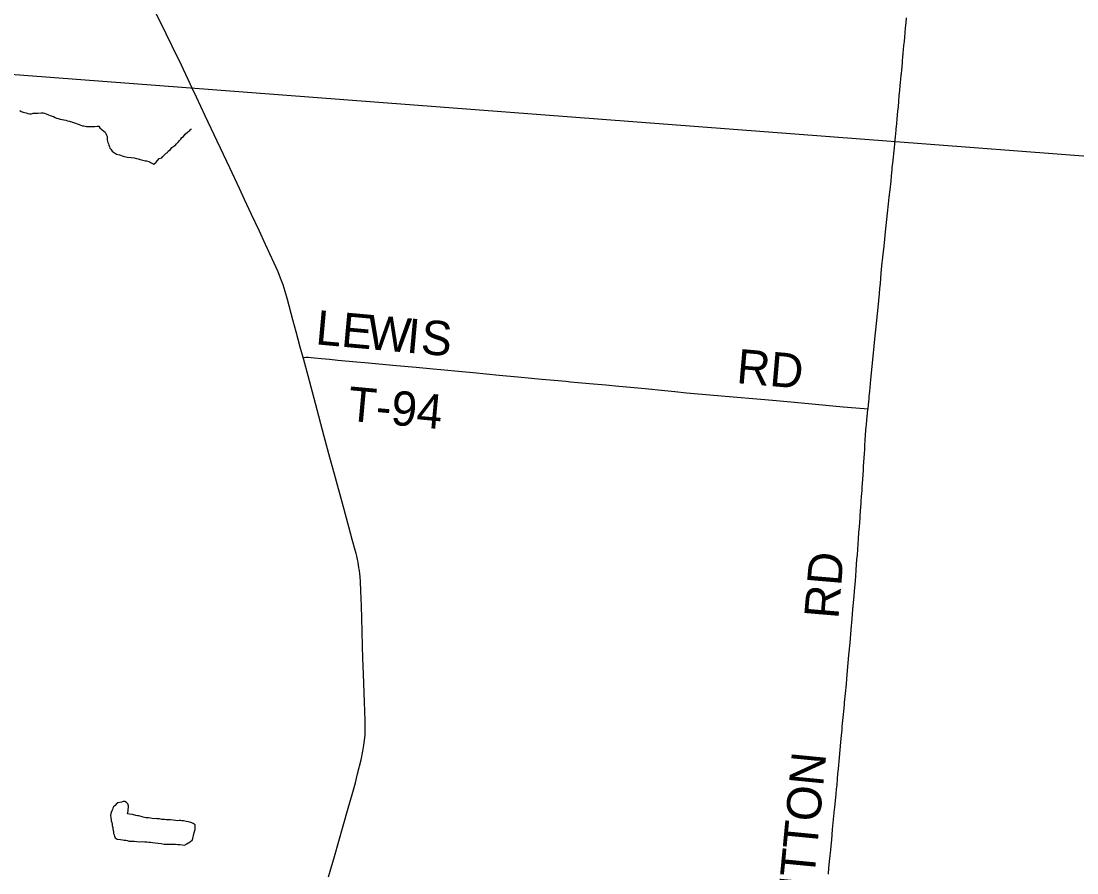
# Model space of a CAD drawing. Extents: x -49 to -8.2, y 9.4 to 23.5.
# Drawn here: x -12.253 to -11.38, y 10.579 to 11.284 of the extents above; entities that cross this region are included whole.
import ezdxf

# ---------------------------------------------------------------- set-up
doc = ezdxf.new("R2010")
doc.units = 0
for name, color, linetype in [('GM_X_Minor_Lake', 7, 'Continuous'), ('GM_X_Minor_River', 7, 'Continuous'), ('GM_X_State_Route', 7, 'Continuous'), ('GM_X_Township', 7, 'Continuous'), ('GM_X_Township_Road', 7, 'Continuous'), ('GM_X_Township_Road_Text', 7, 'Continuous')]:
    doc.layers.add(name, color=color, linetype=linetype)

msp = doc.modelspace()

# ---------------------------------------------------------------- linework, layer by layer
at = {"layer": 'GM_X_Minor_Lake'}
for points in [[(-12.17349, 10.63728), (-12.17485, 10.63616), (-12.17582, 10.63523), (-12.17698, 10.63392), (-12.17758, 10.63279), (-12.17778, 10.63184), (-12.17838, 10.63071), (-12.17897, 10.62939), (-12.17918, 10.62844), (-12.17941, 10.62654), (-12.17923, 10.62559), (-12.17891, 10.62235), (-12.17855, 10.6212), (-12.1782, 10.61967), (-12.17803, 10.61871), (-12.17768, 10.61699), (-12.1777, 10.61585), (-12.17734, 10.61451), (-12.17717, 10.61356), (-12.177, 10.61203), (-12.17645, 10.61088), (-12.1761, 10.60973), (-12.17555, 10.60839), (-12.17404, 10.60741), (-12.17138, 10.60698), (-12.16967, 10.60676), (-12.16815, 10.60635), (-12.16682, 10.60633), (-12.16567, 10.60631), (-12.16416, 10.60571), (-12.16206, 10.60567), (-12.15997, 10.60563), (-12.15788, 10.6054), (-12.15559, 10.60517), (-12.15349, 10.60532), (-12.15121, 10.60509), (-12.1495, 10.60506), (-12.14798, 10.60484), (-12.14645, 10.60481), (-12.14474, 10.60459), (-12.14265, 10.60417), (-12.14018, 10.60394), (-12.13771, 10.6037), (-12.13524, 10.60327), (-12.13257, 10.60322), (-12.13009, 10.60318), (-12.12838, 10.60315), (-12.1259, 10.60329), (-12.124, 10.60288), (-12.12228, 10.60285), (-12.11829, 10.60239), (-12.11636, 10.6035), (-12.1154, 10.60424), (-12.11444, 10.6046), (-12.11309, 10.60553), (-12.11212, 10.60608), (-12.11133, 10.60778), (-12.11111, 10.60911), (-12.1109, 10.61025), (-12.11068, 10.61177), (-12.11008, 10.61366), (-12.10966, 10.61536), (-12.10964, 10.6167), (-12.10942, 10.61821), (-12.1094, 10.61917), (-12.1111, 10.62034), (-12.11223, 10.62074), (-12.11318, 10.62095), (-12.11508, 10.62155), (-12.11698, 10.62197), (-12.11906, 10.62239), (-12.12059, 10.62242), (-12.12173, 10.62263), (-12.12287, 10.62265), (-12.1244, 10.62249), (-12.12592, 10.6227), (-12.12782, 10.62293), (-12.12991, 10.62316), (-12.1322, 10.6232), (-12.13353, 10.62322), (-12.13487, 10.62344), (-12.1362, 10.62365), (-12.13715, 10.62367), (-12.13905, 10.62409), (-12.14, 10.6241), (-12.14095, 10.62412), (-12.1419, 10.62433), (-12.14324, 10.62416), (-12.14514, 10.62439), (-12.14647, 10.6246), (-12.14818, 10.62483), (-12.15046, 10.62506), (-12.15255, 10.62548), (-12.15426, 10.62608), (-12.15615, 10.62649), (-12.15711, 10.62651), (-12.15863, 10.62692), (-12.16128, 10.62773), (-12.16394, 10.62797), (-12.16546, 10.62819), (-12.16525, 10.62933)], [(-12.16525, 10.62933), (-12.16485, 10.63065), (-12.16482, 10.63217), (-12.1646, 10.6335), (-12.16458, 10.63483), (-12.16512, 10.63637), (-12.16643, 10.63772), (-12.16756, 10.63831), (-12.16909, 10.63834), (-12.17043, 10.63799), (-12.17349, 10.63728)]]:
    msp.add_lwpolyline(points, dxfattribs=at)
at = {"layer": 'GM_X_Minor_River'}
for points in [[(-12.25446, 11.20967), (-12.25333, 11.20889), (-12.25181, 11.20829), (-12.25068, 11.20789), (-12.24935, 11.20768), (-12.24784, 11.20708), (-12.24612, 11.20705), (-12.24498, 11.20703), (-12.24345, 11.20738), (-12.23963, 11.2075), (-12.23696, 11.20764), (-12.23525, 11.20761), (-12.2341, 11.20759), (-12.23278, 11.2068), (-12.23089, 11.2062), (-12.22937, 11.2056), (-12.22786, 11.205), (-12.22672, 11.2046), (-12.2254, 11.204), (-12.22408, 11.20341), (-12.22275, 11.203), (-12.22104, 11.20259), (-12.21953, 11.20218), (-12.21801, 11.20196), (-12.21649, 11.20155), (-12.21497, 11.20115), (-12.21345, 11.20074), (-12.21175, 11.20033), (-12.21023, 11.19973), (-12.20853, 11.19932), (-12.2072, 11.19872), (-12.2055, 11.19812), (-12.20417, 11.19752), (-12.20266, 11.19711), (-12.20152, 11.1969), (-12.20038, 11.19669), (-12.19943, 11.19648), (-12.1979, 11.19646), (-12.19619, 11.19642), (-12.19409, 11.19658), (-12.19238, 11.19654), (-12.19066, 11.1967), (-12.18932, 11.19668), (-12.1884, 11.19533), (-12.18652, 11.19358), (-12.18501, 11.1926), (-12.18408, 11.19163), (-12.18333, 11.19067), (-12.18298, 11.18933), (-12.18243, 11.18818), (-12.18225, 11.18722), (-12.18229, 11.18532), (-12.18176, 11.18322), (-12.18121, 11.18207), (-12.18104, 11.18092), (-12.18049, 11.17977), (-12.18013, 11.17862), (-12.17938, 11.17766), (-12.17827, 11.17592), (-12.17714, 11.17514), (-12.1762, 11.17455), (-12.1745, 11.17357), (-12.17222, 11.17296), (-12.169, 11.17195), (-12.16578, 11.17113), (-12.16254, 11.17088), (-12.16007, 11.17064), (-12.15817, 11.17003), (-12.15666, 11.16963), (-12.15514, 11.16922), (-12.15059, 11.16818), (-12.14964, 11.16797), (-12.14793, 11.16756), (-12.1468, 11.16697)], [(-12.1468, 11.16697), (-12.14585, 11.16638), (-12.14472, 11.16598), (-12.14359, 11.1652), (-12.14184, 11.16707), (-12.13931, 11.16988), (-12.13701, 11.1706), (-12.13622, 11.17172), (-12.13467, 11.17341), (-12.13351, 11.17434), (-12.13254, 11.17508), (-12.13176, 11.17602), (-12.13002, 11.17751), (-12.12885, 11.17901), (-12.1273, 11.18012), (-12.12615, 11.18086), (-12.12498, 11.18217), (-12.12342, 11.18386), (-12.12245, 11.18479), (-12.12129, 11.1861), (-12.1205, 11.18723), (-12.11915, 11.18816), (-12.11778, 11.19022), (-12.11565, 11.19209), (-12.11392, 11.19301), (-12.11313, 11.19433), (-12.11256, 11.19432)]]:
    msp.add_lwpolyline(points, dxfattribs=at)
at = {"layer": 'GM_X_State_Route'}
msp.add_lwpolyline([(-11.99921, 10.57627), (-11.99437, 10.59298), (-11.98711, 10.61837), (-11.98289, 10.633), (-11.97967, 10.64435), (-11.97706, 10.65395), (-11.97519, 10.66117), (-11.9723, 10.67295), (-11.97083, 10.67996), (-11.96997, 10.68487), (-11.96942, 10.68921), (-11.9691, 10.69325), (-11.96893, 10.69886), (-11.969, 10.7054), (-11.96953, 10.72093), (-11.97039, 10.7436), (-11.97093, 10.75726), (-11.97122, 10.76657), (-11.97155, 10.7793), (-11.97208, 10.80011), (-11.97249, 10.81222), (-11.97285, 10.82035), (-11.97319, 10.82425), (-11.97345, 10.82665), (-11.97378, 10.82936), (-11.97411, 10.83162), (-11.97489, 10.83617), (-11.97533, 10.8384), (-11.97596, 10.84132), (-11.97648, 10.8434), (-11.97717, 10.8461), (-11.97959, 10.8551), (-11.98252, 10.86557), (-11.98719, 10.88278), (-11.99434, 10.90905), (-11.99805, 10.92284), (-12.00279, 10.94022), (-12.01007, 10.96754), (-12.01608, 10.99038), (-12.01972, 11.00356), (-12.02023, 11.00541), (-12.02261, 11.01404), (-12.02604, 11.02663), (-12.02876, 11.03651), (-12.03323, 11.05332), (-12.03511, 11.05991), (-12.0369, 11.06555), (-12.03889, 11.07112), (-12.04097, 11.07633), (-12.0441, 11.08345), (-12.05131, 11.09895), (-12.05671, 11.11048), (-12.06285, 11.12373), (-12.06863, 11.13612), (-12.0728, 11.14514), (-12.08091, 11.16228), (-12.09392, 11.18946), (-12.1013, 11.20521), (-12.10852, 11.22069), (-12.11163, 11.22747), (-12.11733, 11.23956), (-12.12288, 11.25125), (-12.12386, 11.25331), (-12.13356, 11.27313), (-12.1494, 11.30584)], dxfattribs=at)
at = {"layer": 'GM_X_Township'}
for p, q in [((-12.11693, 11.22834), (-12.34816, 11.24592)), ((-11.53411, 11.18406), (-12.11693, 11.22834)), ((-11.31048, 11.16706), (-11.53411, 11.18406))]:
    msp.add_line(p, q, dxfattribs=at)
at = {"layer": 'GM_X_Township_Road'}
for points in [[(-11.52988, 11.19431), (-11.52942, 11.19884), (-11.529, 11.20285), (-11.52843, 11.20903), (-11.5281, 11.21275), (-11.5277, 11.21738), (-11.5273, 11.22171), (-11.52688, 11.22635), (-11.52623, 11.23346), (-11.52609, 11.23501), (-11.52566, 11.23931), (-11.52557, 11.24024), (-11.52529, 11.24297), (-11.52474, 11.24911), (-11.5246, 11.25096), (-11.52433, 11.25374), (-11.52405, 11.25683), (-11.52374, 11.26022), (-11.52346, 11.26331), (-11.52313, 11.26671), (-11.52281, 11.27041), (-11.52245, 11.27411), (-11.52211, 11.27813), (-11.52177, 11.28215), (-11.52146, 11.28618)], [(-11.53311, 11.16246), (-11.53274, 11.16609), (-11.53139, 11.17875), (-11.53076, 11.18555), (-11.53053, 11.18803), (-11.52999, 11.19328), (-11.52988, 11.19431)], [(-11.55317, 10.96292), (-11.55279, 10.96648), (-11.5523, 10.97142), (-11.5521, 10.97359), (-11.55176, 10.97729), (-11.5508, 10.98719), (-11.54889, 11.00635), (-11.54724, 11.02336), (-11.54679, 11.0283), (-11.54492, 11.04685), (-11.54377, 11.05828), (-11.54337, 11.06261), (-11.54297, 11.06663), (-11.54221, 11.07529), (-11.54163, 11.08116), (-11.54082, 11.08856), (-11.53989, 11.09751), (-11.53833, 11.11204), (-11.53753, 11.11945), (-11.53699, 11.1247), (-11.53619, 11.13242), (-11.53561, 11.13798), (-11.53494, 11.14416), (-11.53417, 11.15126), (-11.53379, 11.15558), (-11.53332, 11.16053), (-11.53311, 11.16246)], [(-12.02023, 11.00541), (-12.01914, 11.00553), (-12.01811, 11.00565), (-12.01691, 11.00573), (-12.01584, 11.00568), (-12.01362, 11.00551), (-12.01077, 11.00521), (-12.00499, 11.00461), (-11.99852, 11.004), (-11.99153, 11.0034), (-11.97625, 11.002), (-11.96914, 11.00135), (-11.94316, 10.99892), (-11.92677, 10.99742), (-11.91285, 10.99616), (-11.90636, 10.99557), (-11.89492, 10.99446), (-11.87978, 10.99298), (-11.85814, 10.99091), (-11.84268, 10.98942), (-11.83155, 10.98838), (-11.82289, 10.98758), (-11.81269, 10.98666), (-11.8031, 10.98582), (-11.79908, 10.98547), (-11.78361, 10.98409), (-11.77, 10.98289), (-11.75917, 10.98188), (-11.74959, 10.98098), (-11.73754, 10.97978), (-11.72116, 10.97814), (-11.71283, 10.97733), (-11.70325, 10.9764), (-11.66797, 10.97332), (-11.64168, 10.97102), (-11.63209, 10.97016), (-11.61384, 10.96855), (-11.58818, 10.96609), (-11.57364, 10.96477), (-11.55632, 10.96321), (-11.55317, 10.96292)], [(-11.58595, 10.57835), (-11.58546, 10.58361), (-11.58446, 10.59381), (-11.58403, 10.59814), (-11.5837, 10.60185), (-11.58323, 10.6068), (-11.58244, 10.61515), (-11.5808, 10.63184), (-11.58063, 10.63339), (-11.57952, 10.64482), (-11.57914, 10.64853), (-11.57879, 10.65223), (-11.57838, 10.65718), (-11.578, 10.6612), (-11.57756, 10.66553), (-11.5767, 10.67481), (-11.57557, 10.68749), (-11.57505, 10.69335), (-11.57469, 10.69737), (-11.57444, 10.70046), (-11.57348, 10.71035), (-11.57268, 10.71838), (-11.57249, 10.72024), (-11.57182, 10.72766), (-11.5711, 10.73539), (-11.57072, 10.73972), (-11.57009, 10.74684), (-11.56896, 10.75952), (-11.56803, 10.76973), (-11.56772, 10.77313), (-11.56738, 10.77685), (-11.56709, 10.78025), (-11.56677, 10.78396), (-11.56658, 10.78612), (-11.56632, 10.78983), (-11.56565, 10.79726), (-11.56491, 10.80561), (-11.56469, 10.80808), (-11.56431, 10.81241), (-11.56362, 10.82077), (-11.56332, 10.82479), (-11.56295, 10.82975), (-11.56261, 10.83439), (-11.5623, 10.83842), (-11.56198, 10.84244), (-11.56167, 10.84678), (-11.56136, 10.85111), (-11.56104, 10.85544), (-11.56064, 10.86071), (-11.56031, 10.86536), (-11.55978, 10.87279), (-11.55963, 10.87464), (-11.55937, 10.87867), (-11.55896, 10.88484), (-11.55878, 10.88666), (-11.55848, 10.89067), (-11.55832, 10.89314), (-11.55815, 10.89562), (-11.55796, 10.8984), (-11.55777, 10.90119), (-11.55752, 10.90491), (-11.55703, 10.91235), (-11.55684, 10.91545), (-11.55661, 10.91886), (-11.55638, 10.92257), (-11.55615, 10.92598), (-11.55593, 10.92939), (-11.55573, 10.93279), (-11.55546, 10.93713), (-11.55488, 10.9455), (-11.55468, 10.94797), (-11.55451, 10.95013), (-11.55411, 10.95404), (-11.55387, 10.9563), (-11.55321, 10.96247), (-11.55317, 10.96292)]]:
    msp.add_lwpolyline(points, dxfattribs=at)

# ---------------------------------------------------------------- texts
at = {"layer": 'GM_X_Township_Road_Text'}
for s, height, rotation, p in [('L', 0.02841, 354.80712, (-12.01057, 11.01645)), ('E', 0.02841, 354.80285, (-11.98941, 11.01453)), ('W', 0.02841, 354.80538, (-11.96824, 11.0126)), ('I', 0.02841, 354.81556, (-11.93546, 11.00962)), ('S', 0.02841, 355.21372, (-11.92362, 11.00855)), ('RD', 0.028409, 355.0736, (-11.66255, 10.98435)), ('T-94', 0.028409, 354.77518, (-11.98411, 10.95331)), ('RD', 0.028409, 85.15749, (-11.57772, 10.7888)), ('SUTTON', 0.028409, 84.47772, (-11.60272, 10.52225))]:
    msp.add_text(s, height=height, rotation=rotation, dxfattribs=at).set_placement(p)

doc.saveas('drawing.dxf')
